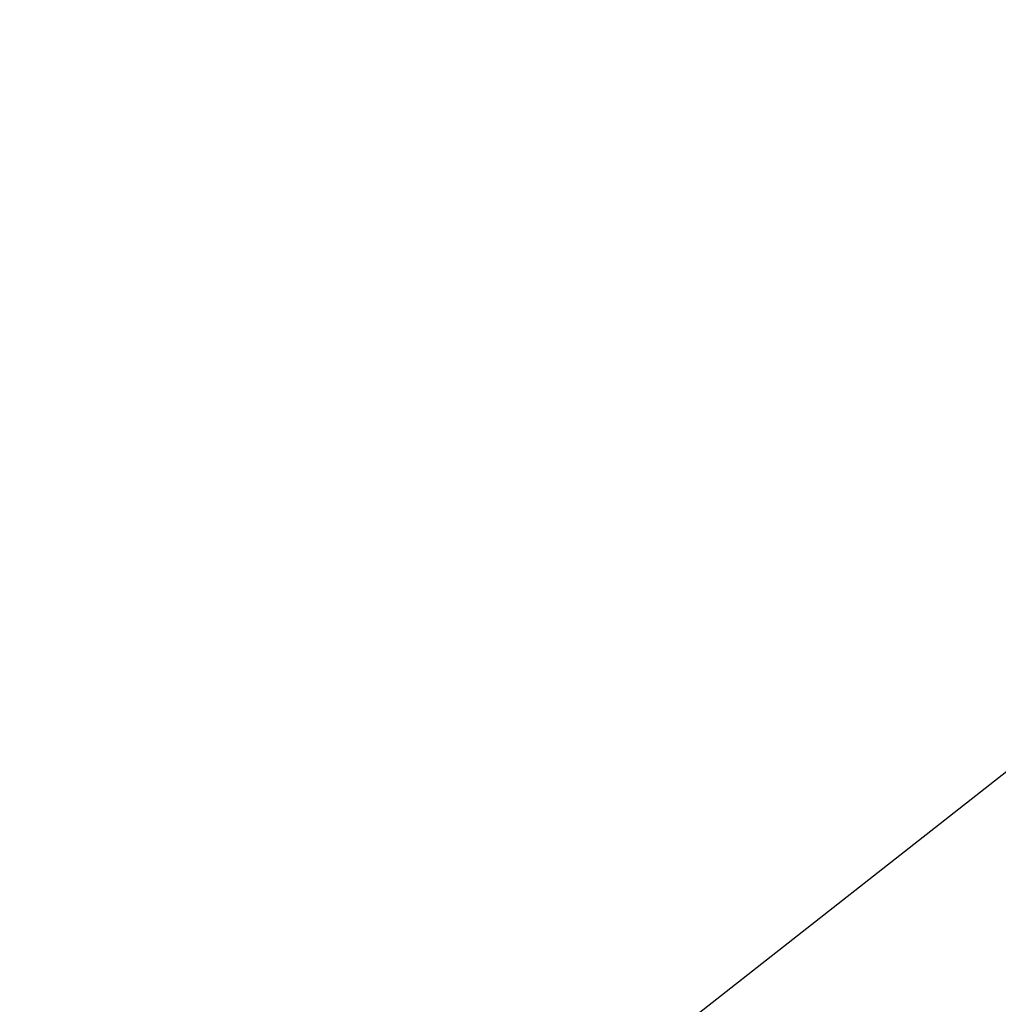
# Model space of a CAD drawing. Header units: metres. Extents: x 163628 to 167855, y 402678 to 405435.
# Tile 617 of 656: x 167410.082 to 167410.863, y 404864.386 to 404865.172. Entities that reach past the tile are written whole.
import ezdxf
from ezdxf import colors
from ezdxf.entities.mleader import LeaderData, LeaderLine
from ezdxf.math import Vec2, Vec3

# ---------------------------------------------------------------- set-up
doc = ezdxf.new("R2010")
doc.units = ezdxf.units.M
for name, color, linetype, lineweight in [('X-CA190022.004-UO-DWM_Snelfietsroute$0$N-WE-GW-BERM-G', 125, 'Continuous', 25), ('X-CA190022.004-UO-DWM_Snelfietsroute$0$N-WE-VH-KANTVERHARDING-G', 125, 'Continuous', 25), ('X-CA190022.004-UO-TXT_Tekst 1op200$0$X-XX-AL-T25- LEADER BOVENGROND EN ONDERGRONDSE INFRA', 7, 'Continuous', 25)]:
    doc.layers.add(name, color=color, linetype=linetype, lineweight=lineweight)
doc.styles.add('X-CA190022.004-UO-TXT_Tekst 1op200$0$NLCS-ISO-M200-T25', font='NLCS-ISO.ttf', dxfattribs={"height": 0.5})

msp = doc.modelspace()

# ---------------------------------------------------------------- linework, layer by layer
at = {"layer": 'X-CA190022.004-UO-DWM_Snelfietsroute$0$N-WE-GW-BERM-G', "flags": 128}
msp.add_lwpolyline([(167397.51352, 404855.36775, 0.035036), (167409.50354, 404863.49893), (167411.61752, 404865.15989)], format="xyb", dxfattribs=at)
at = {"layer": 'X-CA190022.004-UO-DWM_Snelfietsroute$0$N-WE-VH-KANTVERHARDING-G'}
msp.add_lwpolyline([(167396.76057, 404856.66508, 0.028188), (167406.35861, 404862.98413, -0.055492), (167411.13818, 404865.76998)], format="xyb", dxfattribs=at)

# ---------------------------------------------------------------- next in the draw order: leaders
at = {"layer": 'X-CA190022.004-UO-TXT_Tekst 1op200$0$X-XX-AL-T25- LEADER BOVENGROND EN ONDERGRONDSE INFRA'}
ml = msp.add_multileader_mtext('Standard', dxfattribs=at)
ml.set_content('Fietspad aansluiten \\Pop bestaand.', color=256, style='X-CA190022.004-UO-TXT_Tekst 1op200$0$NLCS-ISO-M200-T25')
ml.set_leader_properties(color=256, linetype='ByLayer', lineweight=-1)
ml.build(insert=Vec2(0, 0))
ml.multileader.update_dxf_attribs({"text_left_attachment_type": 5, "text_right_attachment_type": 5, "dogleg_length": 0.5, "arrow_head_size": 0.5})
ctx = ml.context
ctx.base_point, ctx.char_height, ctx.arrow_head_size, ctx.landing_gap_size, ctx.plane_origin, ctx.plane_x_axis, ctx.plane_y_axis = Vec3(167409.61004, 404857.40201), 0.5, 0.5, 0.18, Vec3(167419.55918, 404845.74429), Vec3(0.78715, 0.616761), Vec3(-0.616761, 0.78715)
ctx.left_attachment, ctx.right_attachment = 5, 5
notes = []
notes.append((ctx, [(0, (1, 1, 0), (167414.89182, 404861.54047), (-0.78715, -0.616761), 0.5, [(0, [(167410.92618, 404867.6518)], 0, [])])]))
ctx.mtext.insert, ctx.mtext.text_direction, ctx.mtext.rotation, ctx.mtext.width, ctx.mtext.defined_height, ctx.mtext.flow_direction = Vec3(167408.83687, 404858.68063), Vec3(0.78715, 0.616761), 0.664621, 5.8910955, 4.07472, 5
ctx.mtext.has_bg_fill, ctx.mtext.bg_color, ctx.mtext.bg_scale_factor, ctx.mtext.bg_transparency, ctx.mtext.use_window_bg_color = 1, -1027028792, 1.5, 0, 1
for ctx, leaders in notes:
    for number, flags, end, landing, length, lines in leaders:
        leader = LeaderData()
        leader.index, (leader.has_last_leader_line, leader.has_dogleg_vector, leader.attachment_direction) = number, flags
        leader.last_leader_point, leader.dogleg_vector, leader.dogleg_length = Vec3(end), Vec3(landing), length
        for number, points, colour, breaks in lines:
            line = LeaderLine()
            line.index, line.vertices, line.color, line.breaks = number, Vec3.list(points), colors.encode_raw_color(colour), breaks
            leader.lines.append(line)
        ctx.leaders.append(leader)

doc.saveas('drawing.dxf')
